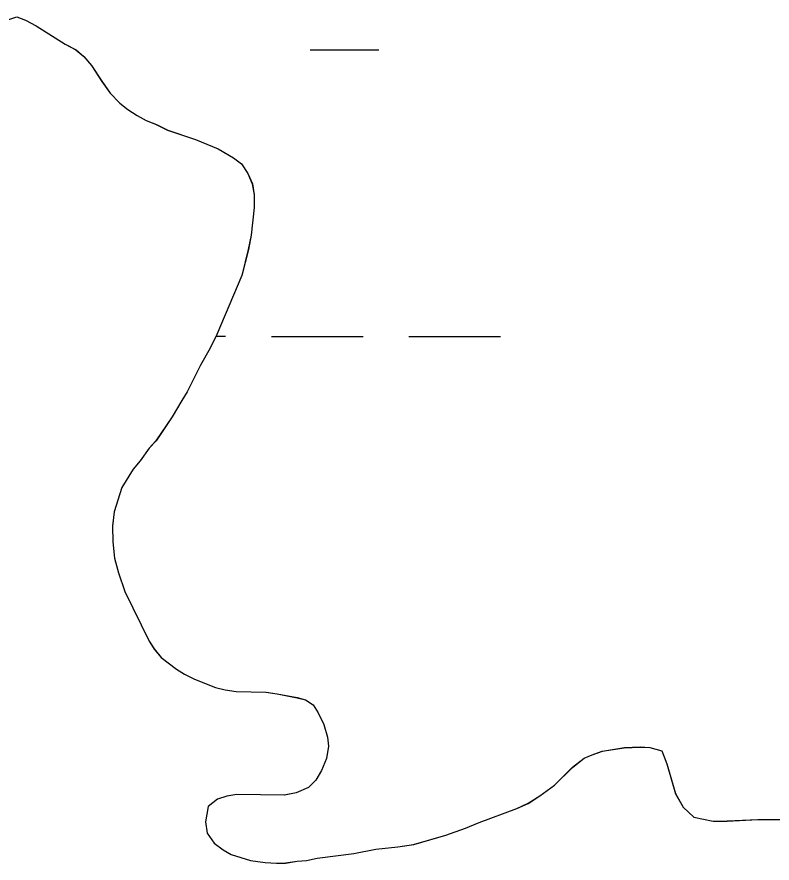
# Model space of a CAD drawing. Extents: x 3148686 to 3186545, y 916144 to 941516.
# Drawn here: x 3172696.7 to 3172960.4, y 924233.2 to 924528.5 of the extents above; entities that cross this region are included whole.
import ezdxf

# ---------------------------------------------------------------- set-up
doc = ezdxf.new("R2010")
doc.units = 0
for name, color, linetype in [('V-SITE-VEGE', 7, 'Continuous'), ('V-TOPO-SHOR', 7, 'Continuous'), ('V-WETL-SWMP', 7, 'Continuous')]:
    doc.layers.add(name, color=color, linetype=linetype)

msp = doc.modelspace()

# ---------------------------------------------------------------- linework, layer by layer
at = {"layer": 'V-SITE-VEGE'}
for p, q in [((3172693.54, 924527.44), (3172696.69, 924528.45)), ((3172696.69, 924528.45), (3172699.66, 924527.29)), ((3172699.66, 924527.29), (3172703.43, 924525.35)), ((3172703.43, 924525.35), (3172713.55, 924518.91)), ((3172713.55, 924518.91), (3172717.32, 924516.97)), ((3172717.32, 924516.97), (3172720.1, 924514.62)), ((3172720.1, 924514.62), (3172722.69, 924511.48)), ((3172722.69, 924511.48), (3172726.29, 924505.98)), ((3172726.29, 924505.98), (3172729.29, 924501.86)), ((3172729.29, 924501.86), (3172732.67, 924498.33)), ((3172732.67, 924498.33), (3172735.45, 924496.18)), ((3172735.45, 924496.18), (3172738.62, 924494.04)), ((3172738.62, 924494.04), (3172741.8, 924492.28)), ((3172741.8, 924492.28), (3172745.37, 924490.93)), ((3172745.37, 924490.93), (3172749.33, 924488.99)), ((3172749.33, 924488.99), (3172759.03, 924485.71)), ((3172759.03, 924485.71), (3172766.96, 924482.42)), ((3172766.96, 924482.42), (3172772.31, 924479.3)), ((3172772.31, 924479.3), (3172775.09, 924477.15)), ((3172775.09, 924477.15), (3172777.29, 924473.81)), ((3172777.29, 924473.81), (3172778.9, 924470.27)), ((3172778.9, 924470.27), (3172779.52, 924466.33)), ((3172779.52, 924466.33), (3172779.56, 924461.98)), ((3172779.56, 924461.98), (3172778.45, 924452.3)), ((3172778.45, 924452.3), (3172777.5, 924447.35)), ((3172777.5, 924447.35), (3172775.2, 924438.25)), ((3172775.2, 924438.25), (3172766.48, 924417.65)), ((3172766.48, 924417.65), (3172764.15, 924412.89)), ((3172764.15, 924412.89), (3172760.84, 924406.94)), ((3172760.84, 924406.94), (3172756.18, 924397.63)), ((3172756.18, 924397.63), (3172754.23, 924394.65)), ((3172754.23, 924394.65), (3172750.92, 924388.9)), ((3172750.92, 924388.9), (3172745.26, 924380.56)), ((3172745.26, 924380.56), (3172742.91, 924377.97)), ((3172742.91, 924377.97), (3172739.78, 924373.61)), ((3172739.78, 924373.61), (3172737.24, 924370.63)), ((3172737.24, 924370.63), (3172733.34, 924364.28)), ((3172733.34, 924364.28), (3172730.65, 924355.76)), ((3172730.65, 924355.76), (3172730.09, 924350.82)), ((3172730.09, 924350.82), (3172730.14, 924345.29)), ((3172730.14, 924345.29), (3172730.77, 924339.57)), ((3172730.77, 924339.57), (3172732.2, 924334.45)), ((3172732.2, 924334.45), (3172734.42, 924327.96)), ((3172734.42, 924327.96), (3172742.85, 924310.65)), ((3172742.85, 924310.65), (3172744.65, 924307.9)), ((3172744.65, 924307.9), (3172747.04, 924304.95)), ((3172747.04, 924304.95), (3172752.41, 924300.85)), ((3172752.41, 924300.85), (3172755.19, 924299.09)), ((3172755.19, 924299.09), (3172758.75, 924297.35)), ((3172758.75, 924297.35), (3172766.08, 924294.44)), ((3172766.08, 924294.44), (3172769.44, 924293.68)), ((3172769.44, 924293.68), (3172773.2, 924293.12)), ((3172773.2, 924293.12), (3172783.67, 924292.81)), ((3172783.67, 924292.81), (3172787.62, 924292.25)), ((3172787.62, 924292.25), (3172794.54, 924290.92)), ((3172794.54, 924290.92), (3172797.51, 924290.15)), ((3172797.51, 924290.15), (3172800.09, 924288.4)), ((3172800.09, 924288.4), (3172801.89, 924285.65)), ((3172801.89, 924285.65), (3172803.89, 924281.51)), ((3172803.89, 924281.51), (3172805.12, 924277.18)), ((3172805.12, 924277.18), (3172805.54, 924274.03)), ((3172805.54, 924274.03), (3172804.78, 924269.68)), ((3172901.11, 924272.22), (3172908.8, 924273.47)), ((3172908.8, 924273.47), (3172914.33, 924273.71)), ((3172914.33, 924273.71), (3172917.69, 924273.54)), ((3172917.69, 924273.54), (3172921.85, 924272.38)), ((3172921.85, 924272.38), (3172923.66, 924267.86)), ((3172804.78, 924269.68), (3172803.03, 924265.52)), ((3172890.69, 924266.61), (3172894.81, 924269.8)), ((3172894.81, 924269.8), (3172897.57, 924271.01)), ((3172897.57, 924271.01), (3172901.11, 924272.22)), ((3172884.42, 924260.44), (3172890.69, 924266.61)), ((3172923.66, 924267.86), (3172926.7, 924257.42)), ((3172803.03, 924265.52), (3172801.09, 924262.14)), ((3172801.09, 924262.14), (3172798.54, 924259.56)), ((3172794.21, 924257.74), (3172790.07, 924256.92)), ((3172798.54, 924259.56), (3172794.21, 924257.74)), ((3172879.32, 924256.65), (3172884.42, 924260.44)), ((3172766.78, 924255.55), (3172763.45, 924252.96)), ((3172769.94, 924256.56), (3172766.78, 924255.55)), ((3172773.49, 924257.18), (3172769.94, 924256.56)), ((3172790.07, 924256.92), (3172773.49, 924257.18)), ((3172875.19, 924254.05), (3172879.32, 924256.65)), ((3172926.7, 924257.42), (3172929.3, 924252.7)), ((3172763.45, 924252.96), (3172762.5, 924247.62)), ((3172858.07, 924247.39), (3172871.26, 924252.24)), ((3172871.26, 924252.24), (3172875.19, 924254.05)), ((3172929.3, 924252.7), (3172933.08, 924249.17)), ((3172933.08, 924249.17), (3172939.81, 924247.85)), ((3172762.5, 924247.62), (3172763.13, 924243.68)), ((3172853.35, 924245.38), (3172858.07, 924247.39)), ((3172939.81, 924247.85), (3172944.74, 924247.89)), ((3172944.74, 924247.89), (3172955.4, 924248.37)), ((3172955.4, 924248.37), (3172972.58, 924248.5)), ((3172763.13, 924243.68), (3172765.53, 924240.14)), ((3172835.23, 924239.71), (3172846.46, 924242.96)), ((3172846.46, 924242.96), (3172853.35, 924245.38)), ((3172765.53, 924240.14), (3172768.7, 924237.8)), ((3172768.7, 924237.8), (3172771.48, 924236.24)), ((3172814.32, 924236.58), (3172822.01, 924238.02)), ((3172822.01, 924238.02), (3172829.71, 924238.88)), ((3172829.71, 924238.88), (3172835.23, 924239.71)), ((3172771.48, 924236.24), (3172778.21, 924234.12)), ((3172778.21, 924234.12), (3172783.35, 924233.37)), ((3172794.6, 924233.86), (3172797.76, 924234.08)), ((3172797.76, 924234.08), (3172801.5, 924234.9)), ((3172801.5, 924234.9), (3172814.32, 924236.58)), ((3172783.35, 924233.37), (3172787.3, 924233.21)), ((3172787.3, 924233.21), (3172790.46, 924233.23)), ((3172790.46, 924233.23), (3172794.6, 924233.86))]:
    msp.add_line(p, q, dxfattribs=at)
at = {"layer": 'V-TOPO-SHOR'}
for points in [[(3172693.54, 924527.44), (3172696.69, 924528.45), (3172699.66, 924527.29), (3172703.43, 924525.35), (3172713.55, 924518.91), (3172717.32, 924516.97), (3172720.1, 924514.62), (3172722.69, 924511.48), (3172726.29, 924505.98)], [(3172726.29, 924505.98), (3172729.29, 924501.86), (3172732.67, 924498.33), (3172735.45, 924496.18), (3172738.63, 924494.04), (3172741.8, 924492.28), (3172745.36, 924490.93), (3172749.33, 924488.99), (3172759.03, 924485.71), (3172766.95, 924482.42), (3172772.31, 924479.3), (3172775.09, 924477.15), (3172777.29, 924473.81), (3172778.9, 924470.27), (3172779.52, 924466.33), (3172779.56, 924461.98), (3172778.45, 924452.3), (3172777.5, 924447.36), (3172775.2, 924438.25), (3172766.48, 924417.65), (3172764.15, 924412.89), (3172760.84, 924406.94), (3172756.18, 924397.63), (3172754.23, 924394.65), (3172750.92, 924388.9), (3172745.26, 924380.56), (3172742.91, 924377.97), (3172739.78, 924373.61), (3172737.24, 924370.63), (3172733.34, 924364.27), (3172730.65, 924355.76), (3172730.09, 924350.82), (3172730.14, 924345.29), (3172730.77, 924339.57), (3172732.2, 924334.45), (3172734.42, 924327.95), (3172742.85, 924310.65), (3172744.65, 924307.9), (3172747.04, 924304.95), (3172752.41, 924300.85), (3172755.19, 924299.09), (3172758.75, 924297.35), (3172766.08, 924294.44), (3172769.44, 924293.68), (3172773.2, 924293.12), (3172783.67, 924292.81), (3172787.62, 924292.25), (3172794.54, 924290.92), (3172797.51, 924290.15), (3172800.09, 924288.4), (3172801.89, 924285.65), (3172803.89, 924281.51), (3172805.12, 924277.18), (3172805.54, 924274.03), (3172804.78, 924269.68), (3172803.03, 924265.52), (3172801.09, 924262.14), (3172798.54, 924259.56), (3172794.21, 924257.74), (3172790.07, 924256.92), (3172773.49, 924257.18), (3172769.94, 924256.56), (3172766.78, 924255.55), (3172763.45, 924252.96), (3172762.5, 924247.62), (3172763.13, 924243.68), (3172765.53, 924240.14), (3172768.7, 924237.8), (3172771.48, 924236.24), (3172778.21, 924234.12), (3172783.35, 924233.37), (3172787.3, 924233.21), (3172790.46, 924233.23), (3172794.6, 924233.86), (3172797.76, 924234.08), (3172801.5, 924234.9), (3172814.32, 924236.58), (3172822.01, 924238.02), (3172829.71, 924238.88), (3172835.23, 924239.71), (3172846.46, 924242.96), (3172853.35, 924245.38), (3172858.07, 924247.39), (3172871.26, 924252.24), (3172875.19, 924254.05), (3172879.32, 924256.65), (3172884.42, 924260.44), (3172890.69, 924266.61), (3172894.81, 924269.8), (3172897.57, 924271.01), (3172901.11, 924272.22), (3172908.8, 924273.47), (3172914.33, 924273.71), (3172917.69, 924273.54), (3172921.84, 924272.38), (3172923.66, 924267.86), (3172926.7, 924257.42), (3172929.3, 924252.7), (3172933.08, 924249.17), (3172939.81, 924247.85), (3172944.74, 924247.89)], [(3172944.74, 924247.89), (3172955.4, 924248.37), (3172972.58, 924248.5)]]:
    msp.add_lwpolyline(points, dxfattribs=at)
at = {"layer": 'V-WETL-SWMP'}
for p, q in [((3172696.68, 924528.44), (3172699.65, 924527.28)), ((3172699.65, 924527.28), (3172703.42, 924525.34)), ((3172703.42, 924525.34), (3172713.54, 924518.9)), ((3172713.54, 924518.9), (3172717.31, 924516.96)), ((3172717.31, 924516.96), (3172720.09, 924514.61)), ((3172720.09, 924514.61), (3172722.68, 924511.47)), ((3172799.06, 924516.98), (3172823.06, 924516.95)), ((3172722.68, 924511.47), (3172726.28, 924505.97)), ((3172726.28, 924505.97), (3172729.28, 924501.85)), ((3172729.28, 924501.85), (3172732.66, 924498.32)), ((3172732.66, 924498.32), (3172735.44, 924496.18)), ((3172735.44, 924496.18), (3172738.62, 924494.03)), ((3172738.62, 924494.03), (3172741.79, 924492.28)), ((3172741.79, 924492.28), (3172745.36, 924490.92)), ((3172745.36, 924490.92), (3172749.32, 924488.98)), ((3172749.32, 924488.98), (3172759.02, 924485.7)), ((3172759.02, 924485.7), (3172766.95, 924482.41)), ((3172766.95, 924482.41), (3172772.3, 924479.29)), ((3172772.3, 924479.29), (3172775.08, 924477.14)), ((3172775.08, 924477.14), (3172777.28, 924473.8)), ((3172777.28, 924473.8), (3172778.89, 924470.26)), ((3172778.89, 924470.26), (3172779.51, 924466.32)), ((3172779.51, 924466.32), (3172779.55, 924461.97)), ((3172779.55, 924461.97), (3172778.44, 924452.29)), ((3172778.44, 924452.29), (3172777.49, 924447.35)), ((3172777.49, 924447.35), (3172775.19, 924438.25)), ((3172775.19, 924438.25), (3172766.47, 924417.64)), ((3172766.47, 924417.64), (3172764.14, 924412.88)), ((3172766.16, 924417.01), (3172769.55, 924417.01)), ((3172785.55, 924416.99), (3172817.55, 924416.96)), ((3172833.55, 924416.94), (3172865.55, 924416.91)), ((3172764.14, 924412.88), (3172760.83, 924406.94)), ((3172760.83, 924406.94), (3172756.17, 924397.62)), ((3172756.17, 924397.62), (3172754.22, 924394.64)), ((3172754.22, 924394.64), (3172750.91, 924388.89)), ((3172750.91, 924388.89), (3172745.25, 924380.55)), ((3172745.25, 924380.55), (3172742.9, 924377.97)), ((3172742.9, 924377.97), (3172739.77, 924373.6)), ((3172739.77, 924373.6), (3172737.23, 924370.62)), ((3172737.23, 924370.62), (3172733.33, 924364.27)), ((3172733.33, 924364.27), (3172730.64, 924355.75)), ((3172730.64, 924355.75), (3172730.08, 924350.81)), ((3172730.08, 924350.81), (3172730.13, 924345.29)), ((3172730.13, 924345.29), (3172730.77, 924339.57)), ((3172730.77, 924339.57), (3172732.19, 924334.44)), ((3172732.19, 924334.44), (3172734.41, 924327.94)), ((3172734.41, 924327.94), (3172742.84, 924310.64)), ((3172742.84, 924310.64), (3172744.64, 924307.89)), ((3172744.64, 924307.89), (3172747.03, 924304.94)), ((3172747.03, 924304.94), (3172752.4, 924300.84)), ((3172752.4, 924300.84), (3172755.18, 924299.09)), ((3172755.18, 924299.09), (3172758.74, 924297.34)), ((3172758.74, 924297.34), (3172766.07, 924294.43)), ((3172766.07, 924294.43), (3172769.43, 924293.67)), ((3172769.43, 924293.67), (3172773.19, 924293.11)), ((3172773.19, 924293.11), (3172783.66, 924292.8)), ((3172783.66, 924292.8), (3172787.61, 924292.24)), ((3172787.61, 924292.24), (3172794.53, 924290.91)), ((3172794.53, 924290.91), (3172797.5, 924290.14)), ((3172797.5, 924290.14), (3172800.08, 924288.39)), ((3172800.08, 924288.39), (3172801.88, 924285.64)), ((3172801.88, 924285.64), (3172803.89, 924281.51)), ((3172803.89, 924281.51), (3172805.11, 924277.17)), ((3172805.11, 924277.17), (3172805.53, 924274.02)), ((3172805.53, 924274.02), (3172804.77, 924269.67)), ((3172901.1, 924272.21), (3172908.79, 924273.46)), ((3172908.79, 924273.46), (3172914.32, 924273.7)), ((3172914.32, 924273.7), (3172917.68, 924273.53)), ((3172917.68, 924273.53), (3172921.83, 924272.38)), ((3172921.83, 924272.38), (3172923.65, 924267.85)), ((3172804.77, 924269.67), (3172803.03, 924265.51)), ((3172890.68, 924266.6), (3172894.8, 924269.79)), ((3172894.8, 924269.79), (3172897.56, 924271)), ((3172897.56, 924271), (3172901.1, 924272.21)), ((3172884.41, 924260.43), (3172890.68, 924266.6)), ((3172923.65, 924267.85), (3172926.69, 924257.41)), ((3172803.03, 924265.51), (3172801.08, 924262.13)), ((3172801.08, 924262.13), (3172798.53, 924259.55)), ((3172794.2, 924257.74), (3172790.06, 924256.91)), ((3172798.53, 924259.55), (3172794.2, 924257.74)), ((3172879.31, 924256.64), (3172884.41, 924260.43)), ((3172766.78, 924255.54), (3172763.44, 924252.95)), ((3172769.93, 924256.56), (3172766.78, 924255.54)), ((3172773.48, 924257.18), (3172769.93, 924256.56)), ((3172790.06, 924256.91), (3172773.48, 924257.18)), ((3172875.19, 924254.04), (3172879.31, 924256.64)), ((3172926.69, 924257.41), (3172929.3, 924252.69)), ((3172763.44, 924252.95), (3172762.5, 924247.61)), ((3172858.06, 924247.38), (3172871.25, 924252.23)), ((3172871.25, 924252.23), (3172875.19, 924254.04)), ((3172929.3, 924252.69), (3172933.07, 924249.17)), ((3172933.07, 924249.17), (3172939.8, 924247.84)), ((3172762.5, 924247.61), (3172763.12, 924243.67)), ((3172853.34, 924245.37), (3172858.06, 924247.38)), ((3172939.8, 924247.84), (3172944.73, 924247.88)), ((3172944.73, 924247.88), (3172955.39, 924248.36)), ((3172955.39, 924248.36), (3172972.57, 924248.49)), ((3172763.12, 924243.67), (3172765.52, 924240.13)), ((3172835.22, 924239.7), (3172846.45, 924242.95)), ((3172846.45, 924242.95), (3172853.34, 924245.37)), ((3172765.52, 924240.13), (3172768.69, 924237.79)), ((3172768.69, 924237.79), (3172771.47, 924236.23)), ((3172814.31, 924236.57), (3172822, 924238.02)), ((3172822, 924238.02), (3172829.7, 924238.87)), ((3172829.7, 924238.87), (3172835.22, 924239.7)), ((3172771.47, 924236.23), (3172778.2, 924234.11)), ((3172778.2, 924234.11), (3172783.34, 924233.36)), ((3172794.59, 924233.85), (3172797.75, 924234.07)), ((3172797.75, 924234.07), (3172801.49, 924234.89)), ((3172801.49, 924234.89), (3172814.31, 924236.57)), ((3172783.34, 924233.36), (3172787.29, 924233.2)), ((3172787.29, 924233.2), (3172790.45, 924233.22)), ((3172790.45, 924233.22), (3172794.59, 924233.85))]:
    msp.add_line(p, q, dxfattribs=at)

doc.saveas('drawing.dxf')
